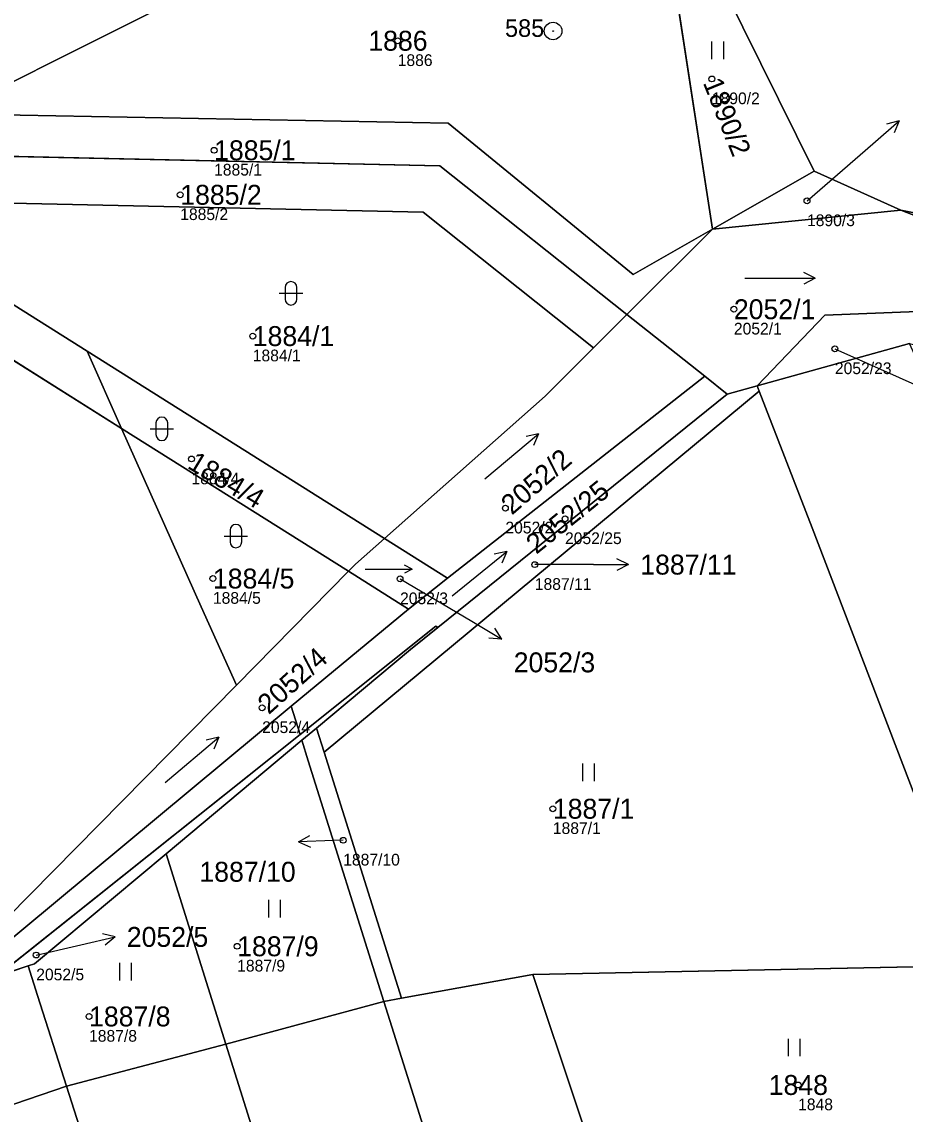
# Model space of a CAD drawing. Extents: x -762274 to -759271, y -1061928 to -1059060.
# Drawn here: x -761188.2 to -761112.9, y -1060174.6 to -1060081.3 of the extents above; entities that cross this region are included whole.
import ezdxf

# ---------------------------------------------------------------- set-up
doc = ezdxf.new("R2010")
doc.units = 0
for name, color, linetype in [('Definiční body', 7, 'Continuous'), ('Hranice parcel', 7, 'Continuous'), ('Parcelní čísla', 7, 'Continuous'), ('Polygon parcely', 7, 'Continuous'), ('Pop  PČ popisy', 7, 'Continuous'), ('Značky bodu BP', 7, 'Continuous'), ('Značky kultur', 7, 'Continuous')]:
    doc.layers.add(name, color=color, linetype=linetype)

msp = doc.modelspace()

# ---------------------------------------------------------------- linework, layer by layer
at = {"layer": 'Definiční body'}
for centre in [(-761156.17, -1060082.92), (-761129.36, -1060086.18), (-761171.84, -1060092.27), (-761174.73, -1060096.07), (-761121.24, -1060096.59), (-761127.48, -1060105.84), (-761168.54, -1060108.13), (-761118.86, -1060109.22), (-761173.77, -1060118.62), (-761146.98, -1060122.82), (-761141.89, -1060123.73), (-761144.47, -1060127.64), (-761171.94, -1060128.83), (-761155.97, -1060128.86), (-761167.74, -1060139.86), (-761142.93, -1060148.48), (-761160.82, -1060151.17), (-761169.87, -1060160.22), (-761187.02, -1060160.97), (-761182.51, -1060166.21), (-761122, -1060172.06)]:
    msp.add_circle(centre, 0.25, dxfattribs=at)
at = {"layer": 'Hranice parcel'}
for p, q in [((-761120.64, -1060094.04), (-761134.3, -1060066.4)), ((-761129.31, -1060099), (-761134.3, -1060066.4)), ((-761194.97, -1060092.66), (-761152.57, -1060093.59)), ((-761152.57, -1060093.59), (-761136.61, -1060106.28)), ((-761129.31, -1060099), (-761120.64, -1060094.04)), ((-761113.24, -1060097.38), (-761120.64, -1060094.04)), ((-761182.67, -1060109.43), (-761203.24, -1060096.48)), ((-761129.31, -1060099), (-761113.24, -1060097.38)), ((-761113.24, -1060097.38), (-761080.94, -1060103.84)), ((-761179.73, -1060116.01), (-761207.58, -1060098.48)), ((-761136.61, -1060106.28), (-761129.31, -1060099)), ((-761136.61, -1060106.28), (-761139.46, -1060109.13)), ((-761129.97, -1060111.56), (-761136.61, -1060106.28)), ((-761112.49, -1060108.75), (-761125.48, -1060112.37)), ((-761157.3, -1060125.41), (-761182.67, -1060109.43)), ((-761182.67, -1060109.43), (-761179.73, -1060116.01)), ((-761151.91, -1060128.81), (-761129.97, -1060111.56)), ((-761128.05, -1060113.09), (-761129.97, -1060111.56)), ((-761125.31, -1060112.82), (-761162.46, -1060143.65)), ((-761128.05, -1060113.09), (-761125.48, -1060112.37)), ((-761125.31, -1060112.82), (-761125.48, -1060112.37)), ((-761152.75, -1060133), (-761128.05, -1060113.09)), ((-761179.73, -1060116.01), (-761160.37, -1060128.21)), ((-761157.3, -1060125.41), (-761151.91, -1060128.81)), ((-761169.94, -1060137.94), (-761160.37, -1060128.21)), ((-761160.37, -1060128.21), (-761155.25, -1060131.43)), ((-761155.25, -1060131.43), (-761151.91, -1060128.81)), ((-761165.25, -1060139.73), (-761155.25, -1060131.43)), ((-761164.5, -1060142.14), (-761165.25, -1060139.73)), ((-761163.11, -1060141.59), (-761164.35, -1060142.63)), ((-761162.46, -1060143.65), (-761163.11, -1060141.59)), ((-761164.5, -1060142.14), (-761190.41, -1060162.8)), ((-761164.35, -1060142.63), (-761175.94, -1060152.33)), ((-761163.8, -1060144.4), (-761164.35, -1060142.63)), ((-761157.34, -1060164.92), (-761163.8, -1060144.4)), ((-761155.85, -1060164.65), (-761162.46, -1060143.65)), ((-761174.91, -1060155.6), (-761175.94, -1060152.33)), ((-761170.84, -1060168.58), (-761174.91, -1060155.6)), ((-761187.71, -1060161.9), (-761190.41, -1060162.8)), ((-761186.91, -1060164.41), (-761187.71, -1060161.9)), ((-761106.49, -1060161.87), (-761144.64, -1060162.63)), ((-761144.64, -1060162.63), (-761155.85, -1060164.65)), ((-761144.64, -1060162.63), (-761137.19, -1060184.95)), ((-761184.43, -1060172.17), (-761186.91, -1060164.41)), ((-761157.34, -1060164.92), (-761170.84, -1060168.58)), ((-761155.85, -1060164.65), (-761157.34, -1060164.92)), ((-761157.34, -1060164.92), (-761141.38, -1060215.6)), ((-761170.84, -1060168.58), (-761184.43, -1060172.17)), ((-761170.84, -1060168.58), (-761154.04, -1060222.1)), ((-761184.43, -1060172.17), (-761197.7, -1060176.69)), ((-761184.43, -1060172.17), (-761166.47, -1060228.45))]:
    msp.add_line(p, q, dxfattribs=at)
for points in [[(-761136.05, -1060062.8), (-761164.73, -1060074.22), (-761194.51, -1060089.17)], [(-761194.51, -1060089.17), (-761151.85, -1060089.95), (-761136.07, -1060102.88), (-761129.31, -1060099)], [(-761139.46, -1060109.13), (-761154, -1060097.56), (-761196.98, -1060096.61), (-761203.24, -1060096.48)], [(-761080.94, -1060103.84), (-761093.55, -1060105), (-761113.24, -1060097.38)], [(-761125.48, -1060112.37), (-761119.73, -1060106.34), (-761111.82, -1060106.02)], [(-761139.46, -1060109.13), (-761143.59, -1060113.25), (-761157.3, -1060125.41)], [(-761106.49, -1060161.87), (-761120.79, -1060124.51), (-761125.31, -1060112.82)], [(-761169.94, -1060137.94), (-761172.93, -1060131.24), (-761179.73, -1060116.01)], [(-761160.37, -1060128.21), (-761159.78, -1060127.61), (-761157.3, -1060125.41)], [(-761152.75, -1060133), (-761152.92, -1060132.9), (-761164.5, -1060142.14)], [(-761163.11, -1060141.59), (-761155.07, -1060134.88), (-761152.75, -1060133)], [(-761224.61, -1060169.64), (-761218.38, -1060167.25), (-761189.46, -1060157.77), (-761169.94, -1060137.94)], [(-761224.43, -1060172.69), (-761190.98, -1060161.1), (-761165.25, -1060139.73)], [(-761175.94, -1060152.33), (-761187.17, -1060161.71), (-761187.71, -1060161.9)]]:
    msp.add_lwpolyline(points, dxfattribs=at)
at = {"layer": 'Polygon parcely'}
for points in [[(-761006.51, -1060013.86), (-761027.57, -1060020.72), (-761028.08, -1060018.63), (-761036, -1060021.2), (-761042.73, -1060024.22), (-761061.36, -1060031.39), (-761065.09, -1060032.82), (-761089.35, -1060040.59), (-761110.19, -1060048.35), (-761112.53, -1060049.22), (-761127.93, -1060054.59), (-761144.18, -1060060.45), (-761166.99, -1060069.39), (-761197.55, -1060084.59), (-761194.51, -1060089.17), (-761164.73, -1060074.22), (-761136.05, -1060062.8), (-761021.99, -1060022.64), (-761016.47, -1060020.74)], [(-761015.61, -1060075.62), (-761045.6, -1060094.9), (-761056.27, -1060098.64), (-761080.94, -1060103.84), (-761093.55, -1060105), (-761113.24, -1060097.38), (-761129.31, -1060099), (-761136.61, -1060106.28), (-761129.97, -1060111.56), (-761128.05, -1060113.09), (-761125.48, -1060112.37), (-761119.73, -1060106.34), (-761111.82, -1060106.02), (-761091.69, -1060110.64), (-761045.37, -1060104.45), (-761016.76, -1060084.51)]]:
    msp.add_lwpolyline(points, dxfattribs=at)
for points in [[(-761113.24, -1060097.38), (-761080.94, -1060103.84), (-761056.27, -1060098.64), (-761045.6, -1060094.9), (-761015.61, -1060075.62), (-761011.13, -1060076.67), (-761005.47, -1060069.63), (-761015.34, -1060025.78), (-761020.53, -1060026.89), (-761134.3, -1060066.4), (-761120.64, -1060094.04)], [(-761129.31, -1060099), (-761134.3, -1060066.4), (-761136.05, -1060062.8), (-761164.73, -1060074.22), (-761194.51, -1060089.17), (-761151.85, -1060089.95), (-761136.07, -1060102.88)], [(-761120.64, -1060094.04), (-761134.3, -1060066.4), (-761129.31, -1060099)], [(-761136.61, -1060106.28), (-761129.31, -1060099), (-761136.07, -1060102.88), (-761151.85, -1060089.95), (-761194.51, -1060089.17), (-761194.97, -1060092.66), (-761152.57, -1060093.59)], [(-761199.45, -1060094.73), (-761203.24, -1060096.48), (-761196.98, -1060096.61), (-761154, -1060097.56), (-761139.46, -1060109.13), (-761136.61, -1060106.28), (-761152.57, -1060093.59), (-761194.97, -1060092.66)], [(-761129.31, -1060099), (-761113.24, -1060097.38), (-761120.64, -1060094.04)], [(-761203.24, -1060096.48), (-761207.58, -1060098.48), (-761179.73, -1060116.01), (-761182.67, -1060109.43)], [(-761154, -1060097.56), (-761196.98, -1060096.61), (-761203.24, -1060096.48), (-761182.67, -1060109.43), (-761157.3, -1060125.41), (-761143.59, -1060113.25), (-761139.46, -1060109.13)], [(-761113.24, -1060097.38), (-761093.55, -1060105), (-761080.94, -1060103.84)], [(-761169.94, -1060137.94), (-761172.93, -1060131.24), (-761179.73, -1060116.01), (-761207.58, -1060098.48), (-761228.24, -1060108.02), (-761224.61, -1060169.64), (-761218.38, -1060167.25), (-761189.46, -1060157.77)], [(-761136.61, -1060106.28), (-761139.46, -1060109.13), (-761143.59, -1060113.25), (-761157.3, -1060125.41), (-761151.91, -1060128.81), (-761129.97, -1060111.56)], [(-761111.82, -1060106.02), (-761119.73, -1060106.34), (-761125.48, -1060112.37), (-761112.49, -1060108.75), (-761110.26, -1060109.34)], [(-761125.48, -1060112.37), (-761125.31, -1060112.82), (-761120.79, -1060124.51), (-761106.49, -1060161.87), (-761101.2, -1060161.76), (-761093.49, -1060150.34), (-761095.15, -1060146.7), (-761112.49, -1060108.75)], [(-761179.73, -1060116.01), (-761160.37, -1060128.21), (-761159.78, -1060127.61), (-761157.3, -1060125.41), (-761182.67, -1060109.43)], [(-761152.75, -1060133), (-761128.05, -1060113.09), (-761129.97, -1060111.56), (-761151.91, -1060128.81), (-761155.25, -1060131.43), (-761165.25, -1060139.73), (-761164.5, -1060142.14), (-761152.92, -1060132.9)], [(-761125.31, -1060112.82), (-761125.48, -1060112.37), (-761128.05, -1060113.09), (-761152.75, -1060133), (-761155.07, -1060134.88), (-761163.11, -1060141.59), (-761162.46, -1060143.65)], [(-761125.31, -1060112.82), (-761162.46, -1060143.65), (-761155.85, -1060164.65), (-761144.64, -1060162.63), (-761106.49, -1060161.87), (-761120.79, -1060124.51)], [(-761169.94, -1060137.94), (-761160.37, -1060128.21), (-761179.73, -1060116.01), (-761172.93, -1060131.24)], [(-761160.37, -1060128.21), (-761155.25, -1060131.43), (-761151.91, -1060128.81), (-761157.3, -1060125.41), (-761159.78, -1060127.61)], [(-761155.25, -1060131.43), (-761160.37, -1060128.21), (-761169.94, -1060137.94), (-761189.46, -1060157.77), (-761218.38, -1060167.25), (-761224.61, -1060169.64), (-761224.43, -1060172.69), (-761190.98, -1060161.1), (-761165.25, -1060139.73)], [(-761163.11, -1060141.59), (-761155.07, -1060134.88), (-761152.75, -1060133), (-761152.92, -1060132.9), (-761164.5, -1060142.14), (-761190.41, -1060162.8), (-761187.71, -1060161.9), (-761187.17, -1060161.71), (-761175.94, -1060152.33), (-761164.35, -1060142.63)], [(-761308.19, -1060206.92), (-761278.44, -1060194.84), (-761252.03, -1060181.66), (-761224.32, -1060174.49), (-761216.52, -1060171.6), (-761214.23, -1060170.82), (-761201.02, -1060166.38), (-761190.41, -1060162.8), (-761164.5, -1060142.14), (-761165.25, -1060139.73), (-761190.98, -1060161.1), (-761224.43, -1060172.69), (-761251.44, -1060179.89), (-761277.26, -1060189.38), (-761278.73, -1060189.95), (-761280.2, -1060190.54), (-761308.5, -1060201.79)], [(-761163.11, -1060141.59), (-761164.35, -1060142.63), (-761163.8, -1060144.4), (-761157.34, -1060164.92), (-761155.85, -1060164.65), (-761162.46, -1060143.65)], [(-761164.35, -1060142.63), (-761175.94, -1060152.33), (-761174.91, -1060155.6), (-761170.84, -1060168.58), (-761157.34, -1060164.92), (-761163.8, -1060144.4)], [(-761175.94, -1060152.33), (-761187.17, -1060161.71), (-761187.71, -1060161.9), (-761186.91, -1060164.41), (-761184.43, -1060172.17), (-761170.84, -1060168.58), (-761174.91, -1060155.6)], [(-761190.41, -1060162.8), (-761201.02, -1060166.38), (-761200.12, -1060169.17), (-761197.7, -1060176.69), (-761184.43, -1060172.17), (-761186.91, -1060164.41), (-761187.71, -1060161.9)], [(-761144.64, -1060162.63), (-761137.19, -1060184.95), (-761119.47, -1060179.51), (-761099.76, -1060174.24), (-761101.2, -1060161.76), (-761106.49, -1060161.87)], [(-761157.34, -1060164.92), (-761141.38, -1060215.6), (-761129.46, -1060208.64), (-761137.19, -1060184.95), (-761144.64, -1060162.63), (-761155.85, -1060164.65)], [(-761170.84, -1060168.58), (-761154.04, -1060222.1), (-761141.38, -1060215.6), (-761157.34, -1060164.92)], [(-761154.04, -1060222.1), (-761170.84, -1060168.58), (-761184.43, -1060172.17), (-761166.47, -1060228.45)], [(-761166.47, -1060228.45), (-761184.43, -1060172.17), (-761197.7, -1060176.69), (-761179.23, -1060234.1)]]:
    msp.add_lwpolyline(points, close=True, dxfattribs=at)
at = {"layer": 'Pop  PČ popisy'}
for p, q in [((-761115.63, -1060091.72), (-761113.365, -1060089.751)), ((-761113.365, -1060089.751), (-761114.449, -1060090.03)), ((-761113.365, -1060089.751), (-761113.792, -1060090.786)), ((-761121.24, -1060096.59), (-761115.63, -1060091.72)), ((-761118.86, -1060109.22), (-761107.01, -1060114.53)), ((-761139.47, -1060127.64), (-761144.47, -1060127.64)), ((-761139.47, -1060127.64), (-761136.469, -1060127.64)), ((-761136.469, -1060127.64), (-761137.47, -1060127.139)), ((-761136.469, -1060127.64), (-761137.47, -1060128.141)), ((-761155.97, -1060128.86), (-761149.85, -1060132.47)), ((-761149.85, -1060132.47), (-761147.278, -1060134.016)), ((-761147.278, -1060134.016), (-761147.878, -1060133.071)), ((-761147.278, -1060134.016), (-761148.394, -1060133.929)), ((-761164.639, -1060151.305), (-761163.656, -1060150.769)), ((-761161.64, -1060151.2), (-761164.639, -1060151.305)), ((-761164.639, -1060151.305), (-761163.621, -1060151.77)), ((-761160.82, -1060151.17), (-761161.64, -1060151.2)), ((-761183.21, -1060160.09), (-761180.286, -1060159.415)), ((-761180.286, -1060159.415), (-761181.374, -1060159.152)), ((-761180.286, -1060159.415), (-761181.149, -1060160.128)), ((-761187.02, -1060160.97), (-761183.21, -1060160.09))]:
    msp.add_line(p, q, dxfattribs=at)
at = {"layer": 'Značky bodu BP'}
for radius in [0.75, 0.03]:
    msp.add_circle((-761142.91, -1060082.09), radius, dxfattribs=at)
at = {"layer": 'Značky kultur'}
for p, q in [((-761129.351, -1060084.49), (-761129.351, -1060082.99)), ((-761128.35, -1060084.49), (-761128.35, -1060082.99)), ((-761126.533, -1060103.199), (-761120.533, -1060103.199)), ((-761120.533, -1060103.199), (-761121.51, -1060102.697)), ((-761120.533, -1060103.199), (-761121.51, -1060103.7)), ((-761165.781, -1060103.981), (-761165.781, -1060104.982)), ((-761164.779, -1060104.982), (-761164.779, -1060103.981)), ((-761166.281, -1060104.481), (-761164.279, -1060104.481)), ((-761176.801, -1060115.541), (-761176.801, -1060116.542)), ((-761175.799, -1060116.542), (-761175.799, -1060115.541)), ((-761177.301, -1060116.041), (-761175.299, -1060116.041)), ((-761148.739, -1060120.324), (-761144.143, -1060116.467)), ((-761144.143, -1060116.467), (-761145.214, -1060116.711)), ((-761144.143, -1060116.467), (-761144.569, -1060117.479)), ((-761170.481, -1060124.701), (-761170.481, -1060125.702)), ((-761169.479, -1060125.702), (-761169.479, -1060124.701)), ((-761170.981, -1060125.201), (-761168.979, -1060125.201)), ((-761151.513, -1060130.294), (-761146.85, -1060126.518)), ((-761146.85, -1060126.518), (-761147.925, -1060126.743)), ((-761146.85, -1060126.518), (-761147.294, -1060127.523)), ((-761154.929, -1060128.026), (-761155.583, -1060127.69)), ((-761158.949, -1060128.026), (-761154.929, -1060128.026)), ((-761154.929, -1060128.026), (-761155.583, -1060128.362)), ((-761176.029, -1060146.234), (-761171.433, -1060142.377)), ((-761171.433, -1060142.377), (-761172.504, -1060142.621)), ((-761171.433, -1060142.377), (-761171.859, -1060143.389)), ((-761140.381, -1060146.13), (-761140.381, -1060144.63)), ((-761139.38, -1060146.13), (-761139.38, -1060144.63)), ((-761167.171, -1060157.75), (-761167.171, -1060156.25)), ((-761166.17, -1060157.75), (-761166.17, -1060156.25)), ((-761179.881, -1060163.14), (-761179.881, -1060161.64)), ((-761178.88, -1060163.14), (-761178.88, -1060161.64)), ((-761122.831, -1060169.61), (-761122.831, -1060168.11)), ((-761121.83, -1060169.61), (-761121.83, -1060168.11))]:
    msp.add_line(p, q, dxfattribs=at)
for centre, start, end in [((-761165.28, -1060103.981), 0, 180), ((-761165.28, -1060104.981), 180, 359.98789), ((-761176.3, -1060115.541), 0, 180), ((-761176.3, -1060116.541), 180, 359.98789), ((-761169.98, -1060124.701), 0, 180), ((-761169.98, -1060125.701), 180, 359.98789)]:
    msp.add_arc(centre, 0.5, start, end, dxfattribs=at)

# ---------------------------------------------------------------- texts
at = {"layer": 'Definiční body'}
for s, p in [('1886', (-761156.17, -1060085.076)), ('1890/2', (-761129.36, -1060088.336)), ('1885/1', (-761171.84, -1060094.426)), ('1885/2', (-761174.73, -1060098.226)), ('1890/3', (-761121.24, -1060098.746)), ('2052/1', (-761127.48, -1060107.996)), ('1884/1', (-761168.54, -1060110.286)), ('2052/23', (-761118.86, -1060111.376)), ('1884/4', (-761173.77, -1060120.776)), ('2052/2', (-761146.98, -1060124.976)), ('2052/25', (-761141.89, -1060125.886)), ('1887/11', (-761144.47, -1060129.796)), ('1884/5', (-761171.94, -1060130.986)), ('2052/3', (-761155.97, -1060131.016)), ('2052/4', (-761167.74, -1060142.016)), ('1887/1', (-761142.93, -1060150.636)), ('1887/10', (-761160.82, -1060153.326)), ('2052/5', (-761187.02, -1060163.126)), ('1887/9', (-761169.87, -1060162.376)), ('1887/8', (-761182.51, -1060168.366)), ('1848', (-761122, -1060174.216))]:
    msp.add_text(s, height=1, dxfattribs=at).set_placement(p)
at = {"layer": 'Parcelní čísla'}
for s, p in [('1886', (-761158.677, -1060083.77)), ('1885/1', (-761171.84, -1060093.12)), ('1885/2', (-761174.73, -1060096.92)), ('2052/1', (-761127.48, -1060106.69)), ('1884/1', (-761168.54, -1060108.98)), ('1887/11', (-761135.47, -1060128.49)), ('1884/5', (-761171.94, -1060129.68)), ('2052/3', (-761146.27, -1060136.833)), ('1887/1', (-761142.93, -1060149.33)), ('1887/10', (-761173.096, -1060154.71)), ('2052/5', (-761179.29, -1060160.27)), ('1887/9', (-761169.87, -1060161.07)), ('1887/8', (-761182.51, -1060167.06)), ('1848', (-761124.507, -1060172.91))]:
    msp.add_text(s, height=1.7, dxfattribs=at).set_placement(p)
for s, rotation, p in [('1890/2', 292, (-761130.148, -1060086.498)), ('1884/4', 329, (-761174.207, -1060119.348)), ('2052/2', 41, (-761146.422, -1060123.461)), ('2052/25', 39, (-761144.337, -1060126.805)), ('2052/4', 42, (-761167.171, -1060140.491))]:
    msp.add_text(s, height=1.7, rotation=rotation, dxfattribs=at).set_placement(p)
at = {"layer": 'Značky bodu BP'}
msp.add_text('585', height=1.5, dxfattribs=at).set_placement((-761147.013, -1060082.59))

doc.saveas('drawing.dxf')
